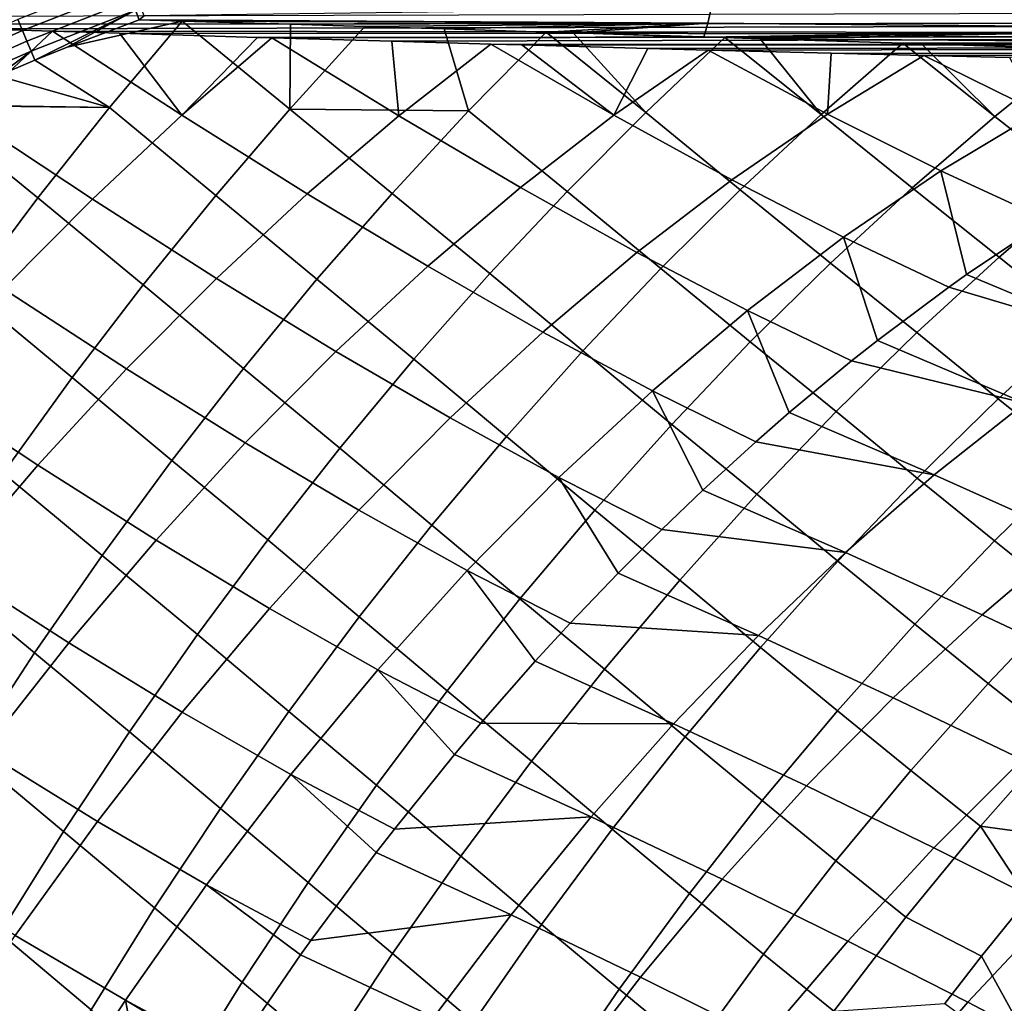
# Model space of a CAD drawing. Header units: metres. Extents: x -109 to 109, y -100 to 58.
# Tile 405 of 642: x 18.03 to 22.67, y -27.34 to -22.7. Entities that reach past the tile are written whole.
import ezdxf

# ---------------------------------------------------------------- set-up
doc = ezdxf.new("R2010")
doc.units = ezdxf.units.M
doc.layers.add('solid_21_062_100_XXX', color=7, linetype='CONTINUOUS')

msp = doc.modelspace()

# ---------------------------------------------------------------- linework, layer by layer
at = {"layer": 'solid_21_062_100_XXX'}
for points in [[(18.041838, -22.754128, 25.966507), (18.537296, -22.557928, 25.964607), (18.516491, -22.50383, 25.982765), (18.019562, -22.702364, 25.983606)], [(18.063166, -22.803684, 25.942898), (18.557158, -22.60957, 25.939556), (18.537296, -22.557928, 25.964607), (18.041838, -22.754128, 25.966507)], [(18.083246, -22.850349, 25.913111), (18.575781, -22.657993, 25.907986), (18.557158, -22.60957, 25.939556), (18.063166, -22.803684, 25.942898)], [(31.906801, -22.6479, -19.915154), (31.906309, -22.71401, -19.852133), (17.146297, -22.724058, -20.016348), (17.146591, -22.687355, -20.051138)], [(18.083246, -22.850349, 25.913111), (18.100525, -22.894005, 25.877571), (18.575781, -22.657993, 25.907986)], [(18.575781, -22.657993, 25.907986), (18.100525, -22.894005, 25.877571), (18.252066, -22.83267, 25.875368)], [(18.575781, -22.657993, 25.907986), (18.252066, -22.83267, 25.875368), (18.592659, -22.702776, 25.870441)], [(18.602085, -22.647692, 25.908119), (18.575781, -22.657993, 25.907986), (18.592659, -22.702776, 25.870441), (18.616541, -22.683792, 25.878181)], [(18.616541, -22.683792, 25.878181), (18.592659, -22.702776, 25.870441), (21.275747, -22.719444, 25.03723), (21.290468, -22.649019, 25.086363)], [(23.982056, -22.744852, 24.269794), (23.996161, -22.673239, 24.322367), (21.290468, -22.649019, 25.086363), (21.275747, -22.719444, 25.03723)], [(17.554319, -22.970463, 25.968325), (18.041838, -22.754128, 25.966507), (18.019562, -22.702364, 25.983606), (17.530567, -22.921059, 25.984428)], [(18.252066, -22.83267, 25.875368), (18.100525, -22.894005, 25.877571), (18.452763, -23.117357, 25.582066), (18.795736, -22.708727, 25.800611)], [(18.252066, -22.83267, 25.875368), (18.795736, -22.708727, 25.800611), (18.592659, -22.702776, 25.870441)], [(18.953541, -23.530943, 25.081347), (19.303581, -23.12405, 25.285227), (18.795736, -22.708727, 25.800611), (18.452763, -23.117357, 25.582066)], [(18.592659, -22.702776, 25.870441), (18.795736, -22.708727, 25.800611), (21.275747, -22.719444, 25.03723)], [(18.795736, -22.708727, 25.800611), (19.305908, -22.723907, 25.626791), (21.275747, -22.719444, 25.03723)], [(19.303581, -23.12405, 25.285227), (19.305908, -22.723907, 25.626791), (18.795736, -22.708727, 25.800611)], [(17.832073, -22.74579, -19.985825), (17.146297, -22.724058, -20.016348), (31.906309, -22.71401, -19.852133)], [(17.57712, -23.017889, 25.946072), (18.063166, -22.803684, 25.942898), (18.041838, -22.754128, 25.966507), (17.554319, -22.970463, 25.968325)], [(17.765911, -23.148186, -19.565216), (17.832073, -22.74579, -19.985825), (18.183519, -22.756718, -19.969715)], [(17.765911, -23.148186, -19.565216), (18.183519, -22.756718, -19.969715), (18.794315, -23.153456, -19.497395), (18.371916, -23.54859, -19.099802)], [(18.183519, -22.756718, -19.969715), (17.832073, -22.74579, -19.985825), (31.906309, -22.71401, -19.852133), (31.905739, -22.773394, -19.782738)], [(18.500269, -22.766436, -19.95492), (18.183519, -22.756718, -19.969715), (31.905739, -22.773394, -19.782738)], [(18.794315, -23.153456, -19.497395), (18.183519, -22.756718, -19.969715), (18.500269, -22.766436, -19.95492)], [(19.303581, -23.12405, 25.285227), (19.656984, -22.734529, 25.508497), (19.305908, -22.723907, 25.626791)], [(19.303581, -23.12405, 25.285227), (20.146082, -23.132757, 24.995546), (20.031761, -22.746, 25.383394), (19.656984, -22.734529, 25.508497)], [(19.305908, -22.723907, 25.626791), (19.656984, -22.734529, 25.508497), (21.275747, -22.719444, 25.03723)], [(19.656984, -22.734529, 25.508497), (20.031761, -22.746, 25.383394), (21.275747, -22.719444, 25.03723)], [(20.031761, -22.746, 25.383394), (20.511667, -22.760849, 25.224974), (21.275747, -22.719444, 25.03723)], [(20.146082, -23.132757, 24.995546), (20.511667, -22.760849, 25.224974), (20.031761, -22.746, 25.383394)], [(20.511667, -22.760849, 25.224974), (20.639933, -22.764843, 25.182968), (21.275747, -22.719444, 25.03723)], [(20.639933, -22.764843, 25.182968), (21.25646, -22.784178, 24.982988), (21.275747, -22.719444, 25.03723)], [(23.982056, -22.744852, 24.269794), (21.275747, -22.719444, 25.03723), (21.25646, -22.784178, 24.982988)], [(21.354952, -22.787285, 24.951334), (23.982056, -22.744852, 24.269794), (21.25646, -22.784178, 24.982988)], [(21.354952, -22.787285, 24.951334), (21.521467, -22.792551, 24.897997), (23.982056, -22.744852, 24.269794)], [(21.521467, -22.792551, 24.897997), (23.966217, -22.810673, 24.210567), (23.982056, -22.744852, 24.269794)], [(17.598673, -23.062717, 25.917961), (18.083246, -22.850349, 25.913111), (18.063166, -22.803684, 25.942898), (17.57712, -23.017889, 25.946072)], [(19.150888, -22.785994, -19.923687), (18.500269, -22.766436, -19.95492), (31.905739, -22.773394, -19.782738)], [(18.794315, -23.153456, -19.497395), (18.500269, -22.766436, -19.95492), (19.150888, -22.785994, -19.923687)], [(18.794315, -23.153456, -19.497395), (19.150888, -22.785994, -19.923687), (19.218939, -22.788006, -19.920353)], [(18.794315, -23.153456, -19.497395), (19.218939, -22.788006, -19.920353), (19.816536, -23.155308, -19.428637), (19.385338, -23.523932, -19.013027)], [(19.218939, -22.788006, -19.920353), (19.150888, -22.785994, -19.923687), (31.905739, -22.773394, -19.782738)], [(19.78393, -22.804464, -19.892181), (19.218939, -22.788006, -19.920353), (31.905739, -22.773394, -19.782738)], [(19.816536, -23.155308, -19.428637), (19.218939, -22.788006, -19.920353), (19.78393, -22.804464, -19.892181)], [(20.251099, -22.817717, -19.868204), (19.78393, -22.804464, -19.892181), (31.905739, -22.773394, -19.782738), (31.905096, -22.825439, -19.707684)], [(19.816536, -23.155308, -19.428637), (19.78393, -22.804464, -19.892181), (20.251099, -22.817717, -19.868204)], [(20.611012, -23.512102, 24.49662), (20.982462, -23.140451, 24.714809), (20.511667, -22.760849, 25.224974), (20.146082, -23.132757, 24.995546)], [(20.982462, -23.140451, 24.714809), (20.639933, -22.764843, 25.182968), (20.511667, -22.760849, 25.224974)], [(21.354952, -22.787285, 24.951334), (21.25646, -22.784178, 24.982988), (20.639933, -22.764843, 25.182968)], [(20.982462, -23.140451, 24.714809), (21.354952, -22.787285, 24.951334), (20.639933, -22.764843, 25.182968)], [(21.427982, -23.504509, 24.21459), (21.809336, -23.150133, 24.440861), (21.354952, -22.787285, 24.951334), (20.982462, -23.140451, 24.714809)], [(21.809336, -23.150133, 24.440861), (21.521467, -22.792551, 24.897997), (21.354952, -22.787285, 24.951334)], [(21.521467, -22.792551, 24.897997), (22.195103, -22.813927, 24.684551), (23.966217, -22.810673, 24.210567)], [(21.809336, -23.150133, 24.440861), (22.195103, -22.813927, 24.684551), (21.521467, -22.792551, 24.897997)], [(17.598673, -23.062717, 25.917961), (17.925323, -22.96772, 25.880081), (18.083246, -22.850349, 25.913111)], [(18.083246, -22.850349, 25.913111), (17.925323, -22.96772, 25.880081), (18.100525, -22.894005, 25.877571)], [(19.816536, -23.155308, -19.428637), (20.251099, -22.817717, -19.868204), (20.832096, -23.153214, -19.359592), (20.391373, -23.493444, -18.927906)], [(20.397457, -22.8218, -19.860561), (20.251099, -22.817717, -19.868204), (31.905096, -22.825439, -19.707684)], [(20.832096, -23.153214, -19.359592), (20.251099, -22.817717, -19.868204), (20.397457, -22.8218, -19.860561)], [(20.992117, -22.838032, -19.828852), (20.397457, -22.8218, -19.860561), (31.905096, -22.825439, -19.707684)], [(20.832096, -23.153214, -19.359592), (20.397457, -22.8218, -19.860561), (20.992117, -22.838032, -19.828852)], [(20.832096, -23.153214, -19.359592), (20.992117, -22.838032, -19.828852), (21.277016, -22.845598, -19.813272)], [(20.832096, -23.153214, -19.359592), (21.277016, -22.845598, -19.813272), (21.839134, -23.147564, -19.289797), (21.388168, -23.457584, -18.844353)], [(21.277016, -22.845598, -19.813272), (20.992117, -22.838032, -19.828852), (31.905096, -22.825439, -19.707684)], [(21.857203, -22.860561, -19.780745), (21.277016, -22.845598, -19.813272), (31.905096, -22.825439, -19.707684), (31.904387, -22.869608, -19.627739)], [(21.839134, -23.147564, -19.289797), (21.277016, -22.845598, -19.813272), (21.857203, -22.860561, -19.780745)], [(22.238655, -23.495617, 23.940363), (22.629595, -23.158632, 24.175079), (22.195103, -22.813927, 24.684551), (21.809336, -23.150133, 24.440861)], [(22.195103, -22.813927, 24.684551), (22.283409, -22.816734, 24.656845), (23.966217, -22.810673, 24.210567)], [(22.629595, -23.158632, 24.175079), (22.283409, -22.816734, 24.656845), (22.195103, -22.813927, 24.684551)], [(22.283409, -22.816734, 24.656845), (23.025328, -22.840332, 24.426533), (23.966217, -22.810673, 24.210567)], [(22.629595, -23.158632, 24.175079), (23.025328, -22.840332, 24.426533), (22.283409, -22.816734, 24.656845)], [(23.043476, -23.48427, 23.674965), (23.443785, -23.165012, 23.918322), (23.025328, -22.840332, 24.426533), (22.629595, -23.158632, 24.175079)], [(18.100525, -22.894005, 25.877571), (17.925323, -22.96772, 25.880081), (18.452763, -23.117357, 25.582066)], [(21.839134, -23.147564, -19.289797), (21.857203, -22.860561, -19.780745), (22.294361, -22.871412, -19.755508)], [(21.839134, -23.147564, -19.289797), (22.294361, -22.871412, -19.755508), (22.836485, -23.138012, -19.219646), (22.374527, -23.416092, -18.763079)], [(22.294361, -22.871412, -19.755508), (21.857203, -22.860561, -19.780745), (31.904387, -22.869608, -19.627739)], [(22.698406, -22.881094, -19.731613), (22.294361, -22.871412, -19.755508), (31.904387, -22.869608, -19.627739)], [(22.836485, -23.138012, -19.219646), (22.294361, -22.871412, -19.755508), (22.698406, -22.881094, -19.731613)], [(17.925323, -22.96772, 25.880081), (17.618612, -23.104414, 25.884361), (18.452763, -23.117357, 25.582066)], [(17.590809, -23.117298, 25.88475), (17.265427, -23.56287, 25.690533), (17.783646, -23.983503, 25.205978), (18.114346, -23.542973, 25.383715)], [(17.612177, -23.107389, 25.884451), (17.590809, -23.117298, 25.88475), (18.114346, -23.542973, 25.383715), (18.452763, -23.117357, 25.582066)], [(17.618612, -23.104414, 25.884361), (17.612177, -23.107389, 25.884451), (18.452763, -23.117357, 25.582066)], [(18.610807, -23.95323, 24.89732), (18.953541, -23.530943, 25.081347), (18.452763, -23.117357, 25.582066), (18.114346, -23.542973, 25.383715)], [(19.431101, -23.926765, 24.593637), (19.785124, -23.52179, 24.785013), (19.303581, -23.12405, 25.285227), (18.953541, -23.530943, 25.081347)], [(19.785124, -23.52179, 24.785013), (20.146082, -23.132757, 24.995546), (19.303581, -23.12405, 25.285227)], [(17.351648, -23.567934, -19.187376), (17.765911, -23.148186, -19.565216), (18.371916, -23.54859, -19.099802), (17.952435, -23.97196, -18.729095)], [(18.371916, -23.54859, -19.099802), (18.794315, -23.153456, -19.497395), (19.385338, -23.523932, -19.013027), (18.957109, -23.922434, -18.622692)], [(19.385338, -23.523932, -19.013027), (19.816536, -23.155308, -19.428637), (20.391373, -23.493444, -18.927906), (19.953671, -23.865139, -18.519728)], [(20.246157, -23.900316, 24.29693), (20.611012, -23.512102, 24.49662), (20.146082, -23.132757, 24.995546), (19.785124, -23.52179, 24.785013)], [(20.391373, -23.493444, -18.927906), (20.832096, -23.153214, -19.359592), (21.388168, -23.457584, -18.844353), (20.940283, -23.800568, -18.420483)], [(21.052898, -23.876101, 24.006159), (21.427982, -23.504509, 24.21459), (20.982462, -23.140451, 24.714809), (20.611012, -23.512102, 24.49662)], [(21.388168, -23.457584, -18.844353), (21.839134, -23.147564, -19.289797), (22.374527, -23.416092, -18.763079), (21.915707, -23.728533, -18.325981)], [(21.853674, -23.850508, 23.722816), (22.238655, -23.495617, 23.940363), (21.809336, -23.150133, 24.440861), (21.427982, -23.504509, 24.21459)], [(22.648825, -23.822157, 23.448088), (23.043476, -23.48427, 23.674965), (22.629595, -23.158632, 24.175079), (22.238655, -23.495617, 23.940363)], [(22.922174, -23.6208, -18.279533), (22.878477, -23.648403, -18.238569), (22.374527, -23.416092, -18.763079), (22.836485, -23.138012, -19.219646)], [(22.495991, -23.904139, -17.885324), (22.412609, -23.963299, -17.809601), (21.915707, -23.728533, -18.325981), (22.374527, -23.416092, -18.763079)], [(22.878477, -23.648403, -18.238569), (22.495991, -23.904139, -17.885324), (22.374527, -23.416092, -18.763079)], [(19.953671, -23.865139, -18.519728), (20.391373, -23.493444, -18.927906), (20.940283, -23.800568, -18.420483), (20.496881, -24.175438, -18.01952)], [(20.940283, -23.800568, -18.420483), (21.388168, -23.457584, -18.844353), (21.915707, -23.728533, -18.325981), (21.46147, -24.07435, -17.909727)], [(22.260626, -24.177994, 23.238144), (22.648825, -23.822157, 23.448088), (22.238655, -23.495617, 23.940363), (21.853674, -23.850508, 23.722816)], [(23.433558, -23.794373, 23.179918), (23.043476, -23.48427, 23.674965), (22.648825, -23.822157, 23.448088), (23.035887, -24.133509, 22.960245)], [(18.276094, -24.390034, 24.733528), (18.610807, -23.95323, 24.89732), (18.114346, -23.542973, 25.383715), (17.783646, -23.983503, 25.205978)], [(17.952435, -23.97196, -18.729095), (18.371916, -23.54859, -19.099802), (18.957109, -23.922434, -18.622692), (18.533182, -24.349579, -18.258848)], [(19.084743, -24.346853, 24.42181), (19.431101, -23.926765, 24.593637), (18.953541, -23.530943, 25.081347), (18.610807, -23.95323, 24.89732)], [(18.957109, -23.922434, -18.622692), (19.385338, -23.523932, -19.013027), (19.953671, -23.865139, -18.519728), (19.520361, -24.267134, -18.136337)], [(19.888639, -24.304302, 24.116144), (20.246157, -23.900316, 24.29693), (19.785124, -23.52179, 24.785013), (19.431101, -23.926765, 24.593637)], [(20.684847, -24.264154, 23.815989), (21.052898, -23.876101, 24.006159), (20.611012, -23.512102, 24.49662), (20.246157, -23.900316, 24.29693)], [(21.475433, -24.222588, 23.522882), (21.853674, -23.850508, 23.722816), (21.427982, -23.504509, 24.21459), (21.052898, -23.876101, 24.006159)], [(23.203457, -24.199072, -17.152105), (22.495991, -23.904139, -17.885324), (22.878477, -23.648403, -18.238569), (23.642141, -23.915789, -17.532394)], [(22.074718, -24.215805, -17.507561), (21.952888, -24.311962, -17.400583), (21.46147, -24.07435, -17.909727), (21.915707, -23.728533, -18.325981)], [(22.412609, -23.963299, -17.809601), (22.074718, -24.215805, -17.507561), (21.915707, -23.728533, -18.325981)], [(20.496881, -24.175438, -18.01952), (20.940283, -23.800568, -18.420483), (21.46147, -24.07435, -17.909727), (21.013243, -24.452459, -17.515627)], [(23.035887, -24.133509, 22.960245), (22.648825, -23.822157, 23.448088), (22.260626, -24.177994, 23.238144), (22.645201, -24.49066, 22.757227)], [(19.520361, -24.267134, -18.136337), (19.953671, -23.865139, -18.519728), (20.496881, -24.175438, -18.01952), (20.059355, -24.58102, -17.642719)], [(21.879667, -24.551058, 23.045563), (22.260626, -24.177994, 23.238144), (21.853674, -23.850508, 23.722816), (21.475433, -24.222588, 23.522882)], [(20.324575, -24.667881, 23.644468), (20.684847, -24.264154, 23.815989), (20.246157, -23.900316, 24.29693), (19.888639, -24.304302, 24.116144)], [(21.104694, -24.611101, 23.340963), (21.475433, -24.222588, 23.522882), (21.052898, -23.876101, 24.006159), (20.684847, -24.264154, 23.815989)], [(23.203457, -24.199072, -17.152105), (22.412609, -23.963299, -17.809601), (22.495991, -23.904139, -17.885324)], [(18.746759, -24.781189, 24.269884), (19.084743, -24.346853, 24.42181), (18.610807, -23.95323, 24.89732), (18.276094, -24.390034, 24.733528)], [(18.533182, -24.349579, -18.258848), (18.957109, -23.922434, -18.622692), (19.520361, -24.267134, -18.136337), (19.092796, -24.698175, -17.778929)], [(19.53919, -24.723236, 23.954634), (19.888639, -24.304302, 24.116144), (19.431101, -23.926765, 24.593637), (19.084743, -24.346853, 24.42181)], [(22.770187, -24.510675, -16.788109), (22.074718, -24.215805, -17.507561), (22.412609, -23.963299, -17.809601), (23.203457, -24.199072, -17.152105)], [(17.950096, -24.840446, 24.590311), (18.276094, -24.390034, 24.733528), (17.783646, -23.983503, 25.205978), (17.461361, -24.438017, 25.049231)], [(17.53717, -24.422253, -18.386425), (17.952435, -23.97196, -18.729095), (18.533182, -24.349579, -18.258848), (18.11488, -24.804031, -17.92263)], [(21.659464, -24.554979, -17.147232), (21.500767, -24.693295, -17.0128), (21.013243, -24.452459, -17.515627), (21.46147, -24.07435, -17.909727)], [(21.952888, -24.311962, -17.400583), (21.659464, -24.554979, -17.147232), (21.46147, -24.07435, -17.909727)], [(23.404537, -24.42535, 22.478485), (23.035887, -24.133509, 22.960245), (22.645201, -24.49066, 22.757227), (23.011803, -24.784164, 22.281494)], [(20.059355, -24.58102, -17.642719), (20.496881, -24.175438, -18.01952), (21.013243, -24.452459, -17.515627), (20.572435, -24.861671, -17.14492)], [(22.645201, -24.49066, 22.757227), (22.260626, -24.177994, 23.238144), (21.879667, -24.551058, 23.045563), (22.262285, -24.865105, 22.571276)], [(21.50672, -24.940594, 22.870733), (21.879667, -24.551058, 23.045563), (21.475433, -24.222588, 23.522882), (21.104694, -24.611101, 23.340963)], [(22.770187, -24.510675, -16.788109), (21.952888, -24.311962, -17.400583), (22.074718, -24.215805, -17.507561)], [(19.092796, -24.698175, -17.778929), (19.520361, -24.267134, -18.136337), (20.059355, -24.58102, -17.642719), (19.629076, -25.016041, -17.291262)], [(20.742214, -25.015265, 23.177427), (21.104694, -24.611101, 23.340963), (20.684847, -24.264154, 23.815989), (20.324575, -24.667881, 23.644468)], [(19.972811, -25.086464, 23.491945), (20.324575, -24.667881, 23.644468), (19.888639, -24.304302, 24.116144), (19.53919, -24.723236, 23.954634)], [(22.34347, -24.849783, -16.441366), (21.659464, -24.554979, -17.147232), (21.952888, -24.311962, -17.400583), (22.770187, -24.510675, -16.788109)], [(18.11488, -24.804031, -17.92263), (18.533182, -24.349579, -18.258848), (19.092796, -24.698175, -17.778929), (18.672316, -25.156914, -17.448622)], [(19.198521, -25.156263, 23.812727), (19.53919, -24.723236, 23.954634), (19.084743, -24.346853, 24.42181), (18.746759, -24.781189, 24.269884)], [(17.127413, -24.898071, -18.072855), (17.53717, -24.422253, -18.386425), (18.11488, -24.804031, -17.92263), (17.703503, -25.284376, -17.615084)], [(18.417847, -25.228884, 24.13817), (18.746759, -24.781189, 24.269884), (18.276094, -24.390034, 24.733528), (17.950096, -24.840446, 24.590311)], [(21.251316, -24.920771, -16.805286), (21.057665, -25.106094, -16.647478), (20.572435, -24.861671, -17.14492), (21.013243, -24.452459, -17.515627)], [(21.500767, -24.693295, -17.0128), (21.251316, -24.920771, -16.805286), (21.013243, -24.452459, -17.515627)], [(23.011803, -24.784164, 22.281494), (22.645201, -24.49066, 22.757227), (22.262285, -24.865105, 22.571276), (22.627403, -25.160378, 22.101234)], [(22.999136, -25.143375, -15.718883), (22.34347, -24.849783, -16.441366), (22.770187, -24.510675, -16.788109), (23.436672, -24.804262, -16.051863)], [(22.34347, -24.849783, -16.441366), (21.500767, -24.693295, -17.0128), (21.659464, -24.554979, -17.147232)], [(22.262285, -24.865105, 22.571276), (21.879667, -24.551058, 23.045563), (21.50672, -24.940594, 22.870733), (21.887918, -25.256083, 22.402765)], [(19.629076, -25.016041, -17.291262), (20.059355, -24.58102, -17.642719), (20.572435, -24.861671, -17.14492), (20.140434, -25.300699, -16.798771)], [(21.14254, -25.345814, 22.714008), (21.50672, -24.940594, 22.870733), (21.104694, -24.611101, 23.340963), (20.742214, -25.015265, 23.177427)], [(18.672316, -25.156914, -17.448622), (19.092796, -24.698175, -17.778929), (19.629076, -25.016041, -17.291262), (19.207394, -25.479137, -16.966253)], [(20.388721, -25.434256, 23.032608), (20.742214, -25.015265, 23.177427), (20.324575, -24.667881, 23.644468), (19.972811, -25.086464, 23.491945)], [(21.924425, -25.215502, -16.112785), (21.251316, -24.920771, -16.805286), (21.500767, -24.693295, -17.0128), (22.34347, -24.849783, -16.441366)], [(19.630272, -25.519051, 23.358727), (19.972811, -25.086464, 23.491945), (19.53919, -24.723236, 23.954634), (19.198521, -25.156263, 23.812727)], [(18.867325, -25.602501, 23.690714), (19.198521, -25.156263, 23.812727), (18.746759, -24.781189, 24.269884), (18.417847, -25.228884, 24.13817)], [(23.358925, -25.059166, 21.810255), (23.011803, -24.784164, 22.281494), (22.627403, -25.160378, 22.101234), (22.973646, -25.437469, 21.634884)], [(18.098677, -25.689016, 24.026941), (18.417847, -25.228884, 24.13817), (17.950096, -24.840446, 24.590311), (17.63349, -25.303534, 24.467968)], [(17.703503, -25.284376, -17.615084), (18.11488, -24.804031, -17.92263), (18.672316, -25.156914, -17.448622), (18.260231, -25.641914, -17.14645)], [(22.569851, -25.509102, -15.403809), (21.924425, -25.215502, -16.112785), (22.34347, -24.849783, -16.441366), (22.999136, -25.143375, -15.718883)], [(20.851353, -25.312216, -16.482624), (20.624979, -25.549063, -16.305765), (20.140434, -25.300699, -16.798771), (20.572435, -24.861671, -17.14492)], [(21.057665, -25.106094, -16.647478), (20.851353, -25.312216, -16.482624), (20.572435, -24.861671, -17.14492)], [(22.627403, -25.160378, 22.101234), (22.262285, -24.865105, 22.571276), (21.887918, -25.256083, 22.402765), (22.252119, -25.55323, 21.938072)], [(21.924425, -25.215502, -16.112785), (21.057665, -25.106094, -16.647478), (21.251316, -24.920771, -16.805286)], [(21.887918, -25.256083, 22.402765), (21.50672, -24.940594, 22.870733), (21.14254, -25.345814, 22.714008), (21.522858, -25.662804, 22.252039)], [(19.207394, -25.479137, -16.966253), (19.629076, -25.016041, -17.291262), (20.140434, -25.300699, -16.798771), (19.718597, -25.76816, -16.47827)], [(20.787863, -25.765898, 22.575705), (21.14254, -25.345814, 22.714008), (20.742214, -25.015265, 23.177427), (20.388721, -25.434256, 23.032608)], [(20.044933, -25.867229, 22.906796), (20.388721, -25.434256, 23.032608), (19.972811, -25.086464, 23.491945), (19.630272, -25.519051, 23.358727)], [(21.514158, -25.606871, -15.803229), (20.851353, -25.312216, -16.482624), (21.057665, -25.106094, -16.647478), (21.924425, -25.215502, -16.112785)], [(18.260231, -25.641914, -17.14645), (18.672316, -25.156914, -17.448622), (19.207394, -25.479137, -16.966253), (18.79563, -25.968855, -16.668709)], [(19.297653, -25.964764, 23.245085), (19.630272, -25.519051, 23.358727), (19.198521, -25.156263, 23.812727), (18.867325, -25.602501, 23.690714)], [(22.973646, -25.437469, 21.634884), (22.627403, -25.160378, 22.101234), (22.252119, -25.55323, 21.938072), (22.598074, -25.832537, 21.476217)], [(23.187479, -25.800476, -14.67947), (22.569851, -25.509102, -15.403809), (22.999136, -25.143375, -15.718883), (23.626364, -25.434664, -14.980925)], [(22.149944, -25.900478, -15.107471), (21.514158, -25.606871, -15.803229), (21.924425, -25.215502, -16.112785), (22.569851, -25.509102, -15.403809)], [(18.54628, -26.061041, 23.58884), (18.867325, -25.602501, 23.690714), (18.417847, -25.228884, 24.13817), (18.098677, -25.689016, 24.026941)], [(22.252119, -25.55323, 21.938072), (21.887918, -25.256083, 22.402765), (21.522858, -25.662804, 22.252039), (21.886709, -25.961924, 21.792339)], [(17.300335, -25.789118, -17.33717), (17.703503, -25.284376, -17.615084), (18.260231, -25.641914, -17.14645), (17.857832, -26.151661, -16.873356)], [(17.789906, -26.160641, 23.936426), (18.098677, -25.689016, 24.026941), (17.63349, -25.303534, 24.467968), (17.326933, -25.778334, 24.366753)], [(20.460621, -25.728289, -16.180092), (20.204075, -26.020802, -15.988738), (19.718597, -25.76816, -16.47827), (20.140434, -25.300699, -16.798771)], [(20.624979, -25.549063, -16.305765), (20.460621, -25.728289, -16.180092), (20.140434, -25.300699, -16.798771)], [(21.514158, -25.606871, -15.803229), (20.624979, -25.549063, -16.305765), (20.851353, -25.312216, -16.482624)], [(21.522858, -25.662804, 22.252039), (21.14254, -25.345814, 22.714008), (20.787863, -25.765898, 22.575705), (21.167843, -26.084446, 22.119402)], [(20.443407, -26.199993, 22.456104), (20.787863, -25.765898, 22.575705), (20.388721, -25.434256, 23.032608), (20.044933, -25.867229, 22.906796)], [(23.301039, -25.695511, 21.172495), (22.973646, -25.437469, 21.634884), (22.598074, -25.832537, 21.476217), (22.925831, -26.093075, 21.017475)], [(18.79563, -25.968855, -16.668709), (19.207394, -25.479137, -16.966253), (19.718597, -25.76816, -16.47827), (19.30825, -26.262587, -16.184422)], [(19.711548, -26.313309, 22.800249), (20.044933, -25.867229, 22.906796), (19.630272, -25.519051, 23.358727), (19.297653, -25.964764, 23.245085)], [(22.758587, -26.191946, -14.396423), (22.149944, -25.900478, -15.107471), (22.569851, -25.509102, -15.403809), (23.187479, -25.800476, -14.67947)], [(21.113745, -26.02286, -15.513515), (20.460621, -25.728289, -16.180092), (20.624979, -25.549063, -16.305765), (21.514158, -25.606871, -15.803229)], [(22.598074, -25.832537, 21.476217), (22.252119, -25.55323, 21.938072), (21.886709, -25.961924, 21.792339), (22.232971, -26.243568, 21.334576)], [(18.975626, -26.422701, 23.151251), (19.297653, -25.964764, 23.245085), (18.867325, -25.602501, 23.690714), (18.54628, -26.061041, 23.58884)], [(21.74052, -26.316477, -14.830647), (21.113745, -26.02286, -15.513515), (21.514158, -25.606871, -15.803229), (22.149944, -25.900478, -15.107471)], [(17.857832, -26.151661, -16.873356), (18.260231, -25.641914, -17.14645), (18.79563, -25.968855, -16.668709), (18.395079, -26.48366, -16.399565)], [(21.886709, -25.961924, 21.792339), (21.522858, -25.662804, 22.252039), (21.167843, -26.084446, 22.119402), (21.531916, -26.385632, 21.664331)], [(18.236038, -26.530945, 23.507318), (18.54628, -26.061041, 23.58884), (18.098677, -25.689016, 24.026941), (17.789906, -26.160641, 23.936426)], [(21.113745, -26.02286, -15.513515), (20.204075, -26.020802, -15.988738), (20.460621, -25.728289, -16.180092)], [(20.080149, -26.167894, -15.898487), (19.796276, -26.519825, -15.697396), (19.30825, -26.262587, -16.184422), (19.718597, -25.76816, -16.47827)], [(20.204075, -26.020802, -15.988738), (20.080149, -26.167894, -15.898487), (19.718597, -25.76816, -16.47827)], [(21.167843, -26.084446, 22.119402), (20.787863, -25.765898, 22.575705), (20.443407, -26.199993, 22.456104), (20.823589, -26.520153, 22.005121)], [(20.109871, -26.647224, 22.35545), (20.443407, -26.199993, 22.456104), (20.044933, -25.867229, 22.906796), (19.711548, -26.313309, 22.800249)], [(22.925831, -26.093075, 21.017475), (22.598074, -25.832537, 21.476217), (22.232971, -26.243568, 21.334576), (22.561712, -26.506739, 20.879023)], [(22.340811, -26.608042, -14.132528), (21.74052, -26.316477, -14.830647), (22.149944, -25.900478, -15.107471), (22.758587, -26.191946, -14.396423)], [(19.389238, -26.771587, 22.713179), (19.711548, -26.313309, 22.800249), (19.297653, -25.964764, 23.245085), (18.975626, -26.422701, 23.151251)], [(22.232971, -26.243568, 21.334576), (21.886709, -25.961924, 21.792339), (21.531916, -26.385632, 21.664331), (21.879082, -26.669727, 21.210249)], [(18.395079, -26.48366, -16.399565), (18.79563, -25.968855, -16.668709), (19.30825, -26.262587, -16.184422), (18.910685, -26.782423, -15.918151)], [(20.724237, -26.462378, -15.244401), (20.080149, -26.167894, -15.898487), (20.204075, -26.020802, -15.988738), (21.113745, -26.02286, -15.513515)], [(21.342657, -26.756002, -14.574064), (20.724237, -26.462378, -15.244401), (21.113745, -26.02286, -15.513515), (21.74052, -26.316477, -14.830647)], [(18.664848, -26.891932, 23.077414), (18.975626, -26.422701, 23.151251), (18.54628, -26.061041, 23.58884), (18.236038, -26.530945, 23.507318)], [(21.531916, -26.385632, 21.664331), (21.167843, -26.084446, 22.119402), (20.823589, -26.520153, 22.005121), (21.188456, -26.823494, 21.554306)], [(22.925831, -26.093075, 21.017475), (22.561712, -26.506739, 20.879023), (23.021013, -26.569424, 20.487419), (23.195889, -26.37081, 20.55405)], [(17.466377, -26.684563, -16.630196), (17.857832, -26.151661, -16.873356), (18.395079, -26.48366, -16.399565), (18.006992, -27.021936, -16.159664)], [(17.937233, -27.011259, 23.446312), (18.236038, -26.530945, 23.507318), (17.789906, -26.160641, 23.936426), (17.49217, -26.642792, 23.866808)], [(20.724237, -26.462378, -15.244401), (19.796276, -26.519825, -15.697396), (20.080149, -26.167894, -15.898487)], [(22.914515, -26.896463, -13.420169), (22.340811, -26.608042, -14.132528), (22.758587, -26.191946, -14.396423), (23.340002, -26.480177, -13.671128)], [(20.823589, -26.520153, 22.005121), (20.443407, -26.199993, 22.456104), (20.109871, -26.647224, 22.35545), (20.490799, -26.969044, 21.90943)], [(22.561712, -26.506739, 20.879023), (22.232971, -26.243568, 21.334576), (21.879082, -26.669727, 21.210249), (22.209423, -26.935661, 20.75742)], [(19.710938, -26.629875, -15.638547), (19.402868, -27.044563, -15.432658), (18.910685, -26.782423, -15.918151), (19.30825, -26.262587, -16.184422)], [(19.796276, -26.519825, -15.697396), (19.710938, -26.629875, -15.638547), (19.30825, -26.262587, -16.184422)], [(19.787928, -27.106686, 22.273941), (20.109871, -26.647224, 22.35545), (19.711548, -26.313309, 22.800249), (19.389238, -26.771587, 22.713179)], [(21.935251, -27.047672, -13.88848), (21.342657, -26.756002, -14.574064), (21.74052, -26.316477, -14.830647), (22.340811, -26.608042, -14.132528)], [(19.078657, -27.24114, 22.645765), (19.389238, -26.771587, 22.713179), (18.975626, -26.422701, 23.151251), (18.664848, -26.891932, 23.077414)], [(21.879082, -26.669727, 21.210249), (21.531916, -26.385632, 21.664331), (21.188456, -26.823494, 21.554306), (21.537121, -27.110151, 21.103487)], [(20.346663, -26.924267, -14.996597), (19.710938, -26.629875, -15.638547), (19.796276, -26.519825, -15.697396), (20.724237, -26.462378, -15.244401)], [(20.957397, -27.217901, -14.338399), (20.346663, -26.924267, -14.996597), (20.724237, -26.462378, -15.244401), (21.342657, -26.756002, -14.574064)], [(18.006992, -27.021936, -16.159664), (18.395079, -26.48366, -16.399565), (18.910685, -26.782423, -15.918151), (18.527149, -27.326036, -15.680296)], [(21.188456, -26.823494, 21.554306), (20.823589, -26.520153, 22.005121), (20.490799, -26.969044, 21.90943), (20.857027, -27.274622, 21.462488)], [(22.561712, -26.506739, 20.879023), (22.209423, -26.935661, 20.75742), (22.566614, -27.119022, 20.327419), (22.786423, -26.846874, 20.402351)], [(22.561712, -26.506739, 20.879023), (22.786423, -26.846874, 20.402351), (23.021013, -26.569424, 20.487419)], [(18.36595, -27.371502, 23.023724), (18.664848, -26.891932, 23.077414), (18.236038, -26.530945, 23.507318), (17.937233, -27.011259, 23.446312)], [(22.501904, -27.336292, -13.188621), (21.935251, -27.047672, -13.88848), (22.340811, -26.608042, -14.132528), (22.914515, -26.896463, -13.420169)], [(20.346663, -26.924267, -14.996597), (19.402868, -27.044563, -15.432658), (19.710938, -26.629875, -15.638547)], [(20.490799, -26.969044, 21.90943), (20.109871, -26.647224, 22.35545), (19.787928, -27.106686, 22.273941), (20.170141, -27.43021, 21.83252)], [(22.209423, -26.935661, 20.75742), (21.879082, -26.669727, 21.210249), (21.537121, -27.110151, 21.103487), (21.869678, -27.378969, 20.652912)], [(19.353958, -27.11302, -15.400956), (19.025091, -27.593359, -15.195357), (18.527149, -27.326036, -15.680296), (18.910685, -26.782423, -15.918151)], [(19.402868, -27.044563, -15.432658), (19.353958, -27.11302, -15.400956), (18.910685, -26.782423, -15.918151)], [(19.478231, -27.577444, 22.211746), (19.787928, -27.106686, 22.273941), (19.389238, -26.771587, 22.713179), (19.078657, -27.24114, 22.645765)], [(21.542974, -27.509682, -13.664919), (20.957397, -27.217901, -14.338399), (21.342657, -26.756002, -14.574064), (21.935251, -27.047672, -13.88848)], [(21.537121, -27.110151, 21.103487), (21.188456, -26.823494, 21.554306), (20.857027, -27.274622, 21.462488), (21.207783, -27.563944, 21.014509)], [(22.566614, -27.119022, 20.327419), (22.890547, -27.707283, 19.545826), (23.289036, -27.212347, 19.662271), (22.786423, -26.846874, 20.402351)], [(18.780434, -27.721016, 22.598143), (19.078657, -27.24114, 22.645765), (18.664848, -26.891932, 23.077414), (18.36595, -27.371502, 23.023724)], [(19.982008, -27.407316, -14.770753), (19.353958, -27.11302, -15.400956), (19.402868, -27.044563, -15.432658), (20.346663, -26.924267, -14.996597)], [(20.585758, -27.70096, -14.124269), (19.982008, -27.407316, -14.770753), (20.346663, -26.924267, -14.996597), (20.957397, -27.217901, -14.338399)], [(21.869678, -27.378969, 20.652912), (22.393251, -27.342541, 20.271801), (22.566614, -27.119022, 20.327419), (22.209423, -26.935661, 20.75742)], [(23.042574, -27.620844, -12.475377), (22.501904, -27.336292, -13.188621), (22.914515, -26.896463, -13.420169), (23.461617, -27.180721, -12.694489)], [(20.857027, -27.274622, 21.462488), (20.490799, -26.969044, 21.90943), (20.170141, -27.43021, 21.83252), (20.538301, -27.738104, 21.389061)], [(17.632589, -27.581997, -15.949759), (18.006992, -27.021936, -16.159664), (18.527149, -27.326036, -15.680296), (18.158852, -27.891716, -15.471604)], [(18.079535, -27.860439, 22.99029), (18.36595, -27.371502, 23.023724), (17.937233, -27.011259, 23.446312), (17.650475, -27.500999, 23.405943)], [(22.103251, -27.798512, -12.977095), (21.542974, -27.509682, -13.664919), (21.935251, -27.047672, -13.88848), (22.501904, -27.336292, -13.188621)], [(19.982008, -27.407316, -14.770753), (19.025091, -27.593359, -15.195357), (19.353958, -27.11302, -15.400956)], [(20.170141, -27.43021, 21.83252), (19.787928, -27.106686, 22.273941), (19.478231, -27.577444, 22.211746), (19.862268, -27.902718, 21.774548)], [(21.869678, -27.378969, 20.652912), (21.537121, -27.110151, 21.103487), (21.207783, -27.563944, 21.014509), (21.543171, -27.83576, 20.565714)], [(22.566614, -27.119022, 20.327419), (22.393251, -27.342541, 20.271801), (22.890547, -27.707283, 19.545826)], [(21.16501, -27.992853, -13.462434), (20.585758, -27.70096, -14.124269), (20.957397, -27.217901, -14.338399), (21.542974, -27.509682, -13.664919)], [(19.181408, -28.058548, 22.168991), (19.478231, -27.577444, 22.211746), (19.078657, -27.24114, 22.645765), (18.780434, -27.721016, 22.598143)], [(21.207783, -27.563944, 21.014509), (20.857027, -27.274622, 21.462488), (20.538301, -27.738104, 21.389061), (20.891739, -28.030186, 20.943495)], [(18.680407, -28.137665, -14.995261), (18.664137, -28.164486, -14.986241), (18.158852, -27.891716, -15.471604), (18.527149, -27.326036, -15.680296)], [(19.010145, -27.616056, -15.186339), (18.680407, -28.137665, -14.995261), (18.527149, -27.326036, -15.680296)], [(19.025091, -27.593359, -15.195357), (19.010145, -27.616056, -15.186339), (18.527149, -27.326036, -15.680296)], [(22.638165, -28.083368, -12.275782), (22.103251, -27.798512, -12.977095), (22.501904, -27.336292, -13.188621), (23.042574, -27.620844, -12.475377)]]:
    msp.add_3dface(points, dxfattribs=at)

doc.saveas('drawing.dxf')
